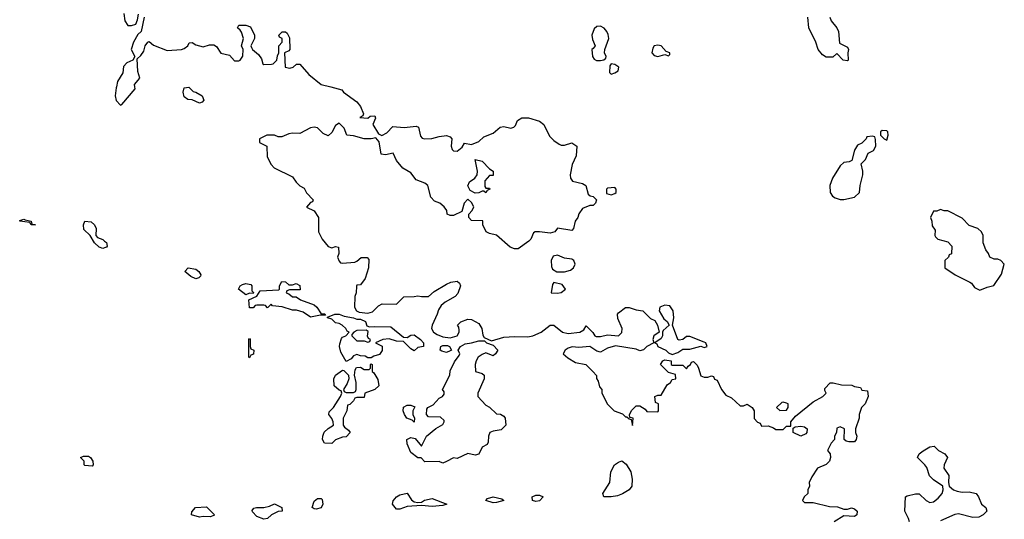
# Model space of a CAD drawing. Header units: inches. Extents: x 2380249 to 2585472, y 382747 to 546448.
# Tile 381 of 626: x 2509526 to 2515026, y 447585 to 450376. Entities that reach past the tile are written whole.
import ezdxf

# ---------------------------------------------------------------- set-up
doc = ezdxf.new("R2010")
doc.units = ezdxf.units.IN
doc.header["$MEASUREMENT"] = 0
for name, color, linetype in [('C5404', 7, 'Continuous'), ('C5414', 7, 'Continuous'), ('C5415', 7, 'Continuous')]:
    doc.layers.add(name, color=color, linetype=linetype)

msp = doc.modelspace()

# ---------------------------------------------------------------- linework, layer by layer
at = {"layer": 'C5404', "color": 4, "elevation": 44}
for points in [[(2509610, 449229), (2509590, 449229.3), (2509582, 449242), (2509526, 449250), (2509526, 449254), (2509550, 449262), (2509556.9, 449256.9), (2509590, 449250.7), (2509594, 449234), (2509614, 449230)], [(2509930, 447882), (2509890, 447886), (2509886, 447890), (2509886, 447910), (2509866, 447930), (2509882, 447938), (2509910, 447938), (2509922, 447930), (2509934.8, 447910), (2509936, 447890)]]:
    msp.add_lwpolyline(points, close=True, dxfattribs=at)
msp.add_lwpolyline([(2510000, 449101.1), (2509990, 449097), (2509970, 449104.5), (2509944, 449130), (2509919, 449170), (2509884, 449204), (2509882, 449230), (2509889.5, 449250.5), (2509925.8, 449245.8), (2509944, 449230), (2509953.4, 449210), (2509950.8, 449170), (2509959.8, 449159.8), (2509990, 449147.3), (2510000, 449139)], dxfattribs=at)
at = {"layer": 'C5414', "color": 4, "elevation": 44}
for points in [[(2510066.4, 450000), (2510065.2, 449994.8), (2510059.3, 449950), (2510064.5, 449924.5), (2510090, 449899), (2510097.3, 449902.7), (2510171.3, 449990), (2510169.5, 450000)], [(2511264.7, 450000), (2511324.7, 449984.7), (2511335.3, 449970), (2511410, 449917.2), (2511429.2, 449890), (2511446, 449850), (2511442, 449838), (2511426, 449830), (2511470, 449826), (2511483.6, 449836.4), (2511510, 449838), (2511514, 449826), (2511498, 449790), (2511530, 449738), (2511548.7, 449728.7), (2511576.8, 449743.2), (2511610, 449779), (2511673.2, 449773.2), (2511741.2, 449781.2), (2511754.5, 449774.5), (2511765.1, 449725.1), (2511774.2, 449714.2), (2511789.5, 449709.5), (2511828.2, 449711.8), (2511870, 449724), (2511910, 449729), (2511930, 449722), (2511939, 449710), (2511935.3, 449670), (2511942, 449650), (2511950, 449644), (2511970, 449642), (2511996.9, 449663.1), (2512010, 449686), (2512050, 449678), (2512090, 449695.3), (2512118.8, 449721.2), (2512170, 449742), (2512210, 449775.3), (2512230, 449779), (2512270, 449769), (2512285.4, 449774.6), (2512295.3, 449784.7), (2512307.5, 449812.5), (2512330, 449828), (2512368.4, 449828.4), (2512430, 449808.7), (2512454, 449790), (2512485.6, 449725.6), (2512510, 449701.2), (2512540.2, 449680.2), (2512550, 449675.3), (2512570, 449675.3), (2512610, 449688), (2512638, 449670), (2512635.3, 449615.3), (2512612.7, 449567.3), (2512600.9, 449510), (2512602.7, 449490), (2512614.5, 449474.5), (2512670, 449460.7), (2512689.2, 449450), (2512701.5, 449401.5), (2512712.7, 449392.7), (2512730, 449388), (2512748, 449370), (2512742, 449350), (2512730, 449338), (2512710, 449338), (2512670, 449321), (2512649.5, 449290.5), (2512644, 449270), (2512628.7, 449250), (2512619, 449210), (2512610, 449198), (2512530, 449212), (2512515.3, 449190), (2512490, 449182.8), (2512430, 449191), (2512406, 449190), (2512395.3, 449184.7), (2512382, 449150), (2512370, 449138), (2512310, 449096), (2512290, 449096), (2512265.2, 449105.2), (2512190, 449171.3), (2512150, 449182), (2512131.6, 449191.6), (2512114, 449230), (2512112.7, 449252.7), (2512050, 449254), (2512034, 449270), (2512034, 449290), (2512054, 449310), (2512062, 449330), (2512050, 449354), (2512030, 449374), (2512008.7, 449351.3), (2511995.3, 449304.7), (2511950, 449282), (2511930, 449282), (2511914, 449290), (2511911.3, 449310), (2511898, 449330), (2511872, 449350), (2511842.8, 449362.8), (2511823.5, 449383.5), (2511806, 449450), (2511790, 449462.8), (2511740.5, 449480.5), (2511710, 449521), (2511667.1, 449547.1), (2511631.3, 449590), (2511612, 449630), (2511570, 449621), (2511545.4, 449625.4), (2511533.7, 449693.7), (2511516, 449716), (2511490, 449710.8), (2511450, 449710.8), (2511390, 449727.3), (2511354, 449730), (2511338, 449770), (2511310, 449798), (2511290, 449784.7), (2511270, 449744.7), (2511250, 449726.8), (2511220.4, 449740.4), (2511190, 449771), (2511170, 449776), (2511150, 449770.8), (2511090, 449740.7), (2511050, 449742.8), (2511030, 449738.8), (2510990, 449721), (2510970, 449721), (2510950, 449730.7), (2510906, 449730), (2510866, 449710), (2510866, 449690), (2510906, 449670), (2510908, 449610), (2510930, 449566), (2510948, 449548), (2511050, 449498), (2511070, 449468), (2511090, 449448), (2511114.6, 449434.6), (2511128.9, 449408.9), (2511166, 449370), (2511162, 449358), (2511150, 449354), (2511128.4, 449328.4), (2511170, 449308), (2511195.3, 449270), (2511195.3, 449190), (2511215.3, 449150), (2511250, 449108), (2511270, 449102), (2511290, 449108), (2511306, 449106), (2511308, 449070), (2511302, 449050), (2511310, 449026), (2511318, 449018), (2511330, 449015.3), (2511398, 449022), (2511410, 449026), (2511432.7, 449047.3), (2511467.3, 449047.3), (2511476.4, 449036.4), (2511475.3, 448990), (2511455.3, 448930), (2511430, 448894), (2511410, 448892), (2511407.3, 448887.3), (2511406, 448850), (2511398, 448830), (2511395.3, 448770), (2511408, 448750), (2511422, 448742), (2511470, 448737.2), (2511496, 448744), (2511530, 448778), (2511550, 448788), (2511630, 448786), (2511672.7, 448827.3), (2511730, 448828.7), (2511750, 448834), (2511770, 448828.7), (2511810, 448828.7), (2511842, 448858), (2511910, 448899), (2511934, 448910), (2511970, 448915.3), (2511983.1, 448903.1), (2511988.7, 448890), (2511973.6, 448846.4), (2511958, 448830), (2511902, 448798), (2511880.7, 448779.3), (2511864.5, 448755.5), (2511858, 448730), (2511829.2, 448670), (2511826.6, 448650), (2511838.4, 448630), (2511857.2, 448617.2), (2511890, 448604.7), (2511930, 448598), (2511970.4, 448609.6), (2511980.7, 448630), (2511981, 448641), (2511978.8, 448658.8), (2511972, 448670), (2511990, 448688), (2512030, 448702), (2512050, 448701.2), (2512090, 448679.3), (2512106.6, 448650), (2512113.2, 448613.2), (2512120.2, 448600.2), (2512162, 448582), (2512230, 448602), (2512290, 448606), (2512364.2, 448604.2), (2512392, 448610), (2512438, 448630), (2512490, 448668.7), (2512510, 448668.7), (2512558, 448630), (2512590, 448622.7), (2512654, 448630), (2512676.9, 448643.1), (2512690, 448666), (2512728.4, 448628.4), (2512738, 448610), (2512746.3, 448606.3), (2512770, 448605.2), (2512810, 448615.3), (2512870, 448609.2), (2512890, 448628), (2512891.3, 448650), (2512866.4, 448706.4), (2512866, 448730), (2512870, 448738), (2512910, 448768), (2512930, 448768), (2512970, 448755.3), (2513006, 448750), (2513050, 448706), (2513074.6, 448694.6), (2513088.7, 448670), (2513098, 448630), (2513069, 448610), (2513062, 448590), (2513068, 448570), (2513030, 448551), (2513010, 448530.8), (2512990, 448526), (2512970, 448535.5), (2512854.6, 448554.6), (2512810, 448541.3), (2512770, 448519.3), (2512750, 448523.8), (2512710, 448550.4), (2512650, 448545.3), (2512612.4, 448547.6), (2512590, 448541.3), (2512572.3, 448530), (2512562.7, 448510), (2512587.5, 448487.5), (2512630, 448461.2), (2512688.9, 448448.9), (2512728, 448410), (2512748, 448388), (2512748, 448372), (2512757.2, 448357.2), (2512765.6, 448325.6), (2512778, 448310), (2512778, 448290), (2512810, 448228), (2512846, 448190), (2512894, 448174), (2512910, 448158), (2512918, 448158), (2512930, 448146), (2512942, 448142), (2512950, 448108.7), (2512952, 448150), (2512934, 448154), (2512932, 448170), (2512945.4, 448194.6), (2512970, 448218), (2512990, 448218), (2513020.4, 448200.4), (2513030, 448188), (2513090, 448186), (2513094, 448190), (2513094, 448230), (2513078, 448238), (2513074, 448270), (2513090, 448278), (2513110, 448278), (2513143.5, 448336.5), (2513162, 448350), (2513170, 448366), (2513192, 448370), (2513190, 448394), (2513150, 448404.7), (2513104.7, 448450), (2513118, 448470), (2513130, 448475.1), (2513166, 448470), (2513166, 448450), (2513170, 448446), (2513230, 448446), (2513250, 448426), (2513259.6, 448440.4), (2513274, 448450), (2513278, 448462), (2513290, 448466), (2513310, 448446), (2513318, 448430), (2513330, 448386), (2513350, 448378), (2513370, 448378), (2513390, 448386), (2513402, 448382), (2513407.3, 448367.3), (2513422, 448362), (2513446, 448310), (2513470, 448278), (2513502.7, 448262.7), (2513550, 448219), (2513570, 448219), (2513590, 448228), (2513618, 448210), (2513628.7, 448190), (2513628, 448148), (2513647.3, 448127.3), (2513662, 448122), (2513670, 448106), (2513707.3, 448107.3), (2513736.4, 448096.4), (2513750, 448086), (2513790, 448086), (2513810, 448106), (2513834, 448106), (2513834, 448130), (2513859.6, 448160.4), (2513958, 448242), (2514012, 448270), (2514031.3, 448288.7), (2514023.6, 448303.6), (2514023.6, 448316.4), (2514052.7, 448347.3), (2514070, 448348), (2514116.4, 448336.4), (2514174.6, 448334.6), (2514190, 448326), (2514222, 448322), (2514230, 448306), (2514262, 448302), (2514266, 448270), (2514248, 448230), (2514229, 448210), (2514215.3, 448170), (2514215.3, 448150), (2514195.3, 448090), (2514195.3, 448070), (2514202, 448050), (2514199, 448030), (2514190, 448018), (2514183.1, 448016.9), (2514156.9, 448016.9), (2514142, 448022), (2514132, 448030), (2514134, 448090), (2514110, 448102), (2514090, 448094), (2514088, 448070), (2514078, 448050), (2514078, 448030), (2514058, 448010), (2514038, 447970), (2514054, 447950), (2514056, 447930), (2514049.3, 447910), (2514030, 447890.7), (2513982, 447870), (2513950, 447822), (2513935.3, 447790), (2513938, 447770), (2513928.7, 447750), (2513928, 447730), (2513908, 447710), (2513898, 447690), (2513910, 447678), (2513958, 447678), (2514050, 447656), (2514095.1, 447655.1), (2514130, 447642), (2514150, 447642), (2514171.6, 447648.4), (2514190, 447644), (2514204, 447630), (2514202, 447610), (2514190, 447601), (2514130, 447604.7), (2514075.3, 447570)], [(2510000, 449139), (2510010.4, 449130.4), (2510014.8, 449110), (2510010, 449105.2), (2510000, 449101.1)], [(2514496, 447570), (2514491.3, 447590), (2514471, 447630), (2514474, 447710), (2514483.6, 447716.4), (2514530, 447728), (2514550, 447728), (2514589.1, 447689.1), (2514610, 447679), (2514630, 447682), (2514656.8, 447703.2), (2514678, 447730), (2514684.7, 447750), (2514682, 447770), (2514630, 447804.7), (2514607.3, 447827.3), (2514593.7, 447873.7), (2514582.8, 447890), (2514542, 447930), (2514550.8, 447950), (2514572.1, 447967.9), (2514610, 447989.3), (2514634, 447994), (2514659, 447970), (2514694, 447950), (2514709.2, 447930), (2514689.2, 447890), (2514689, 447870), (2514715.3, 447830), (2514714, 447790), (2514718, 447770), (2514742, 447750), (2514762.5, 447742.5), (2514790, 447736), (2514830, 447739), (2514868.9, 447728.9), (2514882, 447710), (2514899, 447670), (2514922, 447650), (2514928, 447630), (2514908, 447610), (2514883.1, 447596.9), (2514850, 447594.8), (2514770, 447616), (2514750, 447611), (2514670, 447576)]]:
    msp.add_lwpolyline(points, dxfattribs=at)
for points in [[(2510530, 449909.2), (2510490, 449929), (2510466, 449930), (2510444, 449944), (2510439, 449970), (2510445.2, 449994.8), (2510470, 449998), (2510494.4, 449974.4), (2510510.4, 449970.4), (2510544.7, 449950), (2510553.7, 449926.3), (2510545.4, 449914.6)], [(2514343.6, 449756.4), (2514334, 449750), (2514334, 449730), (2514354, 449710), (2514370, 449702), (2514378, 449730), (2514375.3, 449750), (2514370, 449755.3)], [(2514290, 449726), (2514258, 449722), (2514254, 449710), (2514230, 449686), (2514205.4, 449674.6), (2514190, 449646), (2514174, 449590), (2514158.8, 449581.2), (2514130, 449577.2), (2514110, 449559), (2514066.8, 449490), (2514050.7, 449450), (2514054, 449410), (2514066, 449390), (2514080.4, 449380.4), (2514110, 449370.6), (2514130, 449370.6), (2514190, 449384.7), (2514218, 449410), (2514221.2, 449450), (2514235.3, 449510), (2514235.3, 449530), (2514226, 449570), (2514250, 449594), (2514266, 449630), (2514294.6, 449645.4), (2514308, 449670), (2514307.3, 449707.3), (2514302, 449722)], [(2512130, 449434), (2512150, 449434), (2512151.3, 449430), (2512138, 449422), (2512130, 449408), (2512118, 449418), (2512110, 449418), (2512090, 449408), (2512070, 449406), (2512042, 449422), (2512028.4, 449448.4), (2512038, 449470), (2512069.1, 449490.9), (2512082, 449510), (2512084, 449530), (2512070, 449594), (2512110, 449584.7), (2512150, 449542), (2512171.3, 449530), (2512170, 449506), (2512150, 449506), (2512123.6, 449476.4), (2512123.6, 449443.6)], [(2512850, 449438), (2512810, 449434), (2512804.7, 449430), (2512804.7, 449404.7), (2512830, 449398), (2512850, 449404.7), (2512858, 449410), (2512858, 449430)], [(2514670, 449315.3), (2514650, 449306), (2514630, 449306), (2514614, 449270), (2514622, 449250), (2514623.6, 449223.6), (2514639.6, 449199.6), (2514638, 449170), (2514642, 449162), (2514654, 449150), (2514710, 449134), (2514732, 449110), (2514731.6, 449068.4), (2514718, 449062), (2514714, 449050), (2514694, 449030), (2514694, 448990), (2514751.1, 448951.1), (2514834, 448910), (2514843.6, 448903.6), (2514859.6, 448879.6), (2514890, 448864.7), (2514930, 448882), (2514968.4, 448891.6), (2515010, 448954), (2515026, 449010), (2515006, 449030), (2514990, 449038), (2514970, 449038), (2514946, 449050), (2514938, 449070), (2514922, 449090), (2514908, 449130), (2514908, 449170), (2514898, 449190), (2514878, 449210), (2514830, 449226), (2514790, 449268), (2514710, 449308), (2514690, 449308)], [(2512530, 449061.2), (2512505.5, 449054.5), (2512495.5, 449030), (2512496.8, 448996.8), (2512502.5, 448982.5), (2512527.1, 448967.1), (2512570, 448967.3), (2512603.2, 448976.8), (2512619, 448990), (2512628.7, 449010), (2512622, 449030), (2512610, 449037.2), (2512570, 449043.7)], [(2510510, 448929), (2510481.2, 448941.2), (2510448.7, 448970), (2510468, 448990), (2510510, 448982), (2510526.8, 448970), (2510537.3, 448950), (2510536.3, 448943.7), (2510527.1, 448932.9)], [(2511030, 448894), (2511050, 448894), (2511070, 448902), (2511091.6, 448891.6), (2511092.7, 448867.3), (2511032.7, 448867.3), (2511018, 448862), (2511014, 448850), (2511030, 448844.7), (2511050, 448827.3), (2511070, 448826.8), (2511094, 448810), (2511170, 448782.8), (2511186, 448770), (2511210, 448732), (2511230, 448732), (2511234, 448726), (2511230, 448726), (2511206, 448726), (2511150, 448714), (2511110, 448742.7), (2511072.9, 448752.9), (2511050, 448752.7), (2510991.6, 448771.6), (2510938, 448778), (2510930, 448786), (2510910, 448766), (2510899, 448779), (2510890, 448782), (2510850, 448782), (2510841, 448779), (2510830, 448766), (2510810, 448766), (2510806, 448810), (2510850, 448832), (2510870, 448862), (2510973.6, 448866.4), (2510978, 448870), (2510978, 448890), (2510990, 448914), (2511011.6, 448911.6)], [(2510830, 448846), (2510810, 448848), (2510790, 448839), (2510748.7, 448870), (2510758, 448890), (2510770, 448896), (2510790, 448902.8), (2510816.9, 448896.9), (2510822, 448890), (2510822, 448862), (2510831.3, 448851.3)], [(2512510, 448908), (2512502.8, 448897.2), (2512494, 448850), (2512530, 448847.3), (2512550, 448851), (2512575.3, 448870), (2512556.2, 448896.2)], [(2513130, 448781.2), (2513102, 448770), (2513098, 448750), (2513124.5, 448704.5), (2513142, 448690), (2513154, 448670), (2513120.7, 448639.3), (2513116, 448630), (2513117.3, 448610), (2513110, 448595.3), (2513074, 448570), (2513084.7, 448564.7), (2513090.8, 448550), (2513134.8, 448530), (2513150, 448514.8), (2513170, 448504.7), (2513203.2, 448516.8), (2513230, 448534.8), (2513270, 448536), (2513330, 448552), (2513350, 448544.7), (2513366, 448550), (2513358, 448570), (2513350, 448575.3), (2513270, 448606), (2513250, 448606), (2513230.9, 448589.1), (2513210, 448585.2), (2513202, 448590), (2513173.2, 448670), (2513179.3, 448710), (2513176, 448750), (2513157.5, 448777.5)], [(2511410, 448702.8), (2511430, 448702.8), (2511458, 448690), (2511465.4, 448665.4), (2511479.6, 448659.6), (2511510, 448662.8), (2511599.9, 448659.9), (2511670, 448602), (2511690, 448601), (2511710, 448614), (2511730, 448616), (2511764.7, 448590), (2511782, 448570), (2511782, 448550), (2511750, 448544), (2511730, 448526), (2511710, 448538), (2511670, 448578), (2511630, 448579.3), (2511590, 448592.7), (2511554, 448590), (2511514, 448570), (2511551.6, 448551.6), (2511551.6, 448528.4), (2511535.3, 448504.7), (2511504.7, 448495.3), (2511490, 448486), (2511470, 448486), (2511456.4, 448496.4), (2511430, 448498), (2511410, 448506), (2511390, 448498), (2511378, 448482), (2511350, 448466), (2511319.1, 448519.1), (2511313, 448550), (2511314.5, 448565.5), (2511324.2, 448595.8), (2511330, 448602.8), (2511348, 448610), (2511366, 448630), (2511355.3, 448635.3), (2511348.7, 448650), (2511328, 448670), (2511310, 448679), (2511290, 448682), (2511270, 448702), (2511246, 448710), (2511246, 448714), (2511286, 448730), (2511310, 448730.6), (2511338.8, 448718.8), (2511390.9, 448710.9)], [(2511462, 448642), (2511410, 448639), (2511392, 448630), (2511382, 448618), (2511382, 448610), (2511410, 448582), (2511450, 448582), (2511470, 448574), (2511482, 448578), (2511486, 448590), (2511475.3, 448595.3), (2511468, 448608), (2511473.2, 448633.2)], [(2510810, 448486), (2510806, 448490), (2510806, 448590), (2510810, 448594), (2510814, 448590), (2510814, 448550), (2510818, 448538), (2510834, 448530), (2510832.7, 448507.3), (2510818, 448502)], [(2512170, 448499), (2512130, 448514), (2512110, 448506), (2512086.8, 448490), (2512076.3, 448470), (2512070.6, 448450), (2512071.3, 448411.3), (2512110, 448398.8), (2512121, 448390), (2512121, 448370), (2512084.7, 448290), (2512084.7, 448270), (2512130, 448222), (2512150, 448212), (2512190, 448174), (2512211.6, 448171.6), (2512230, 448162), (2512238, 448150), (2512242, 448110), (2512216, 448084), (2512170, 448077.2), (2512152, 448070), (2512144.7, 448050), (2512143.6, 448016.4), (2512138, 448002), (2512110, 447988), (2512090, 447949), (2512070, 447944), (2512030, 447953.2), (2511970, 447924), (2511950, 447928.7), (2511910, 447908.7), (2511890, 447898), (2511870, 447908), (2511790, 447906), (2511768, 447928), (2511749.1, 447929.1), (2511710, 447958), (2511690, 448006), (2511688.9, 448031.1), (2511710, 448042), (2511736, 448036), (2511770, 447994), (2511798, 448050), (2511850, 448092), (2511890, 448114), (2511898, 448130), (2511896.4, 448136.4), (2511876.4, 448156.4), (2511810, 448158), (2511798, 448170), (2511800.4, 448199.6), (2511806, 448210), (2511836.5, 448223.5), (2511870, 448262), (2511888.4, 448271.6), (2511896.4, 448283.6), (2511896.4, 448296.4), (2511888, 448310), (2511928, 448390), (2511930, 448414), (2511954.6, 448465.4), (2511980.2, 448499.8), (2511984, 448510), (2511975.3, 448530), (2511988.7, 448550), (2512014.5, 448565.5), (2512050, 448570.5), (2512090, 448582.8), (2512122, 448582), (2512134, 448570), (2512170, 448558), (2512196, 448530), (2512184.7, 448510)], [(2511910, 448517), (2511884.2, 448524.2), (2511874, 448530), (2511879, 448550), (2511890, 448555.5), (2511915.6, 448555.6), (2511926, 448550), (2511938, 448530), (2511930, 448525.2)], [(2511270, 448009.3), (2511229.5, 448009.5), (2511218, 448030), (2511218.4, 448050), (2511227.5, 448072.5), (2511248.3, 448091.7), (2511278, 448110), (2511277, 448130), (2511270, 448148.7), (2511253.2, 448170), (2511254, 448186), (2511279, 448210), (2511318, 448270), (2511326, 448290), (2511322, 448302), (2511310, 448306), (2511282, 448330), (2511280.9, 448370), (2511289.3, 448390), (2511330, 448418), (2511336.9, 448416.9), (2511362, 448390), (2511364.7, 448370), (2511356, 448344), (2511334, 448310), (2511338, 448298), (2511350, 448294), (2511390, 448294), (2511402, 448298), (2511406, 448310), (2511406, 448350), (2511395.3, 448390), (2511400.4, 448419.6), (2511407.3, 448432.7), (2511430, 448434), (2511450, 448422), (2511478, 448422), (2511486, 448430), (2511486, 448450), (2511490, 448454), (2511494, 448450), (2511494, 448410), (2511503.6, 448403.6), (2511526.4, 448366.4), (2511531.3, 448330), (2511510.7, 448309.3), (2511454, 448290), (2511450, 448266), (2511410, 448266), (2511398, 448262), (2511390, 448246), (2511370, 448226), (2511358, 448222), (2511354, 448190), (2511332, 448150), (2511332, 448110), (2511339.6, 448099.6), (2511363.6, 448083.6), (2511371.3, 448070), (2511350, 448045.2), (2511330, 448044), (2511290, 448029.2)], [(2511730, 448128), (2511718, 448138), (2511689.2, 448149.2), (2511675.3, 448170), (2511668.7, 448190), (2511670, 448212), (2511690, 448222), (2511710, 448222), (2511732.7, 448212.7), (2511722, 448190), (2511722, 448170), (2511732, 448150)], [(2513790, 448239), (2513783.5, 448236.5), (2513754, 448210), (2513772.7, 448192.7), (2513810, 448194), (2513818, 448210), (2513818, 448230), (2513810, 448234)], [(2513890, 448049), (2513846, 448070), (2513846, 448094), (2513858, 448102), (2513890, 448106), (2513910, 448101), (2513924.7, 448090), (2513922, 448070), (2513916.9, 448063.1)], [(2512830, 447709.6), (2512788.7, 447710), (2512784, 447730), (2512822, 447790), (2512829, 447850), (2512849, 447890), (2512870, 447904.7), (2512890, 447911), (2512913.7, 447893.7), (2512940.7, 447850), (2512946.8, 447810), (2512946, 447770), (2512931, 447749), (2512893.2, 447726.8), (2512864.5, 447715.5)], [(2511182, 447642), (2511170, 447642.7), (2511159, 447650), (2511170, 447686), (2511190, 447701), (2511210, 447701), (2511215.5, 447695.5), (2511219.1, 447670), (2511210, 447649.4)], [(2511750, 447678.8), (2511770, 447681), (2511787.9, 447692.1), (2511830, 447702), (2511912, 447670), (2511890, 447662.7), (2511830, 447656.2), (2511770, 447661.2), (2511690, 447656), (2511670, 447649.3), (2511650, 447641.2), (2511630, 447641.2), (2511609, 447670), (2511612.5, 447687.5), (2511630, 447711), (2511650, 447721), (2511690, 447731), (2511714.4, 447694.4), (2511730, 447682.8)], [(2512170, 447677), (2512129, 447690), (2512139, 447701), (2512170, 447710.6), (2512218.8, 447698.8), (2512230, 447689.5), (2512190, 447678)], [(2512410, 447685.1), (2512390, 447689.5), (2512389.4, 447710), (2512410, 447719.3), (2512430, 447720.5), (2512450, 447710.7), (2512430, 447687.3)], [(2510590, 447598), (2510550, 447601.2), (2510530, 447597.2), (2510486, 447610), (2510487.3, 447627.3), (2510508.4, 447651.6), (2510570, 447654), (2510614, 447610), (2510610, 447606)], [(2510890, 447585.2), (2510850, 447601.2), (2510826.3, 447626.3), (2510825.2, 447634.8), (2510833.6, 447646.4), (2510849.2, 447650.8), (2510890, 447650.8), (2510922, 447658), (2510950, 447672), (2510991.1, 447651.1), (2510991.3, 447630), (2510970, 447629), (2510932, 447610), (2510910, 447589)]]:
    msp.add_lwpolyline(points, close=True, dxfattribs=at)
at = {"layer": 'C5415', "color": 4}
for points, elevation in [([(2510108, 450410), (2510114, 450370), (2510130, 450344), (2510150, 450342.7), (2510174, 450350), (2510184.7, 450375.3), (2510190, 450406)], 44), ([(2510222, 450390), (2510204, 450310), (2510186.8, 450293.2), (2510160.9, 450250), (2510149, 450210), (2510168.7, 450170), (2510158, 450150), (2510125.4, 450134.6), (2510106.6, 450113.4), (2510102, 450078), (2510073.2, 450030), (2510066.4, 450000)], 44), ([(2510169.5, 450000), (2510167.1, 450012.9), (2510198, 450050), (2510186.8, 450086.8), (2510182, 450158), (2510203.6, 450176.4), (2510219.8, 450200.2), (2510226, 450230), (2510242, 450250), (2510250, 450254), (2510273.2, 450233.2), (2510350, 450204.5), (2510430.4, 450209.6), (2510445.5, 450214.5), (2510466, 450230), (2510472.7, 450247.3), (2510490, 450248), (2510510, 450235.3), (2510550, 450224), (2510585.4, 450234.6), (2510610, 450235.3), (2510625.2, 450225.2), (2510650, 450189), (2510698, 450178), (2510726.3, 450146.3), (2510750, 450145.2), (2510758, 450150), (2510772.7, 450172.7), (2510774, 450210), (2510764.7, 450230), (2510776, 450270), (2510765.4, 450305.4), (2510758, 450318), (2510742, 450330), (2510750, 450346), (2510790, 450346), (2510815.3, 450335.3), (2510838, 450290), (2510838, 450270), (2510818, 450230), (2510820.4, 450220.4), (2510826, 450210), (2510860.4, 450180.4), (2510876.4, 450156.4), (2510884, 450130), (2510890, 450125.2), (2510933.2, 450126.8), (2510942, 450130), (2510962, 450150), (2510965.4, 450174.6), (2510974, 450190), (2510974, 450230), (2510992, 450250), (2510991.6, 450271.6), (2510978, 450278), (2510974, 450290), (2510992.7, 450307.3), (2511010, 450308), (2511020.4, 450300.4), (2511033.6, 450273.6), (2511035.3, 450210), (2511030, 450202), (2511006, 450190), (2511008.7, 450110), (2511035.3, 450104.7), (2511054, 450110), (2511072.7, 450127.3), (2511090, 450128), (2511142, 450070), (2511210, 450014), (2511264.7, 450000)], 44), ([(2514052, 450390), (2514058, 450370), (2514090, 450330.7), (2514100.5, 450310), (2514105.4, 450245.4), (2514150, 450222), (2514154.8, 450210), (2514151.3, 450191.3), (2514154, 450150), (2514150, 450146), (2514126, 450150), (2514090, 450186), (2514067.3, 450167.3), (2514030, 450166), (2514010, 450179), (2513986.6, 450210), (2513972.7, 450250), (2513934.5, 450330), (2513927.6, 450390)], 36)]:
    msp.add_lwpolyline(points, dxfattribs=dict(at, elevation=elevation))
at = {"layer": 'C5415', "color": 4, "elevation": 44}
for points in [[(2512770, 450339.5), (2512750, 450338), (2512735.1, 450324.9), (2512721.6, 450290), (2512725.2, 450265.2), (2512740.7, 450230), (2512730, 450214), (2512722, 450210), (2512725.5, 450170), (2512735.5, 450155.5), (2512748.1, 450148.1), (2512770, 450148), (2512789.2, 450150.8), (2512799.3, 450160.7), (2512801.2, 450170), (2512792.7, 450190), (2512794.5, 450210), (2512816, 450270), (2512813, 450293), (2512805.4, 450310), (2512790, 450328)], [(2513090, 450234), (2513070, 450229), (2513062.4, 450217.6), (2513057.3, 450190), (2513070, 450174.8), (2513090, 450170.8), (2513130, 450182), (2513150, 450174), (2513158, 450182), (2513158, 450190), (2513138, 450198), (2513109.1, 450229.1)], [(2512830, 450128.7), (2512822, 450118), (2512821.4, 450081.4), (2512830, 450071.3), (2512850, 450078.8), (2512868.7, 450090), (2512873.2, 450110), (2512850, 450125.2)]]:
    msp.add_lwpolyline(points, close=True, dxfattribs=at)

doc.saveas('drawing.dxf')
